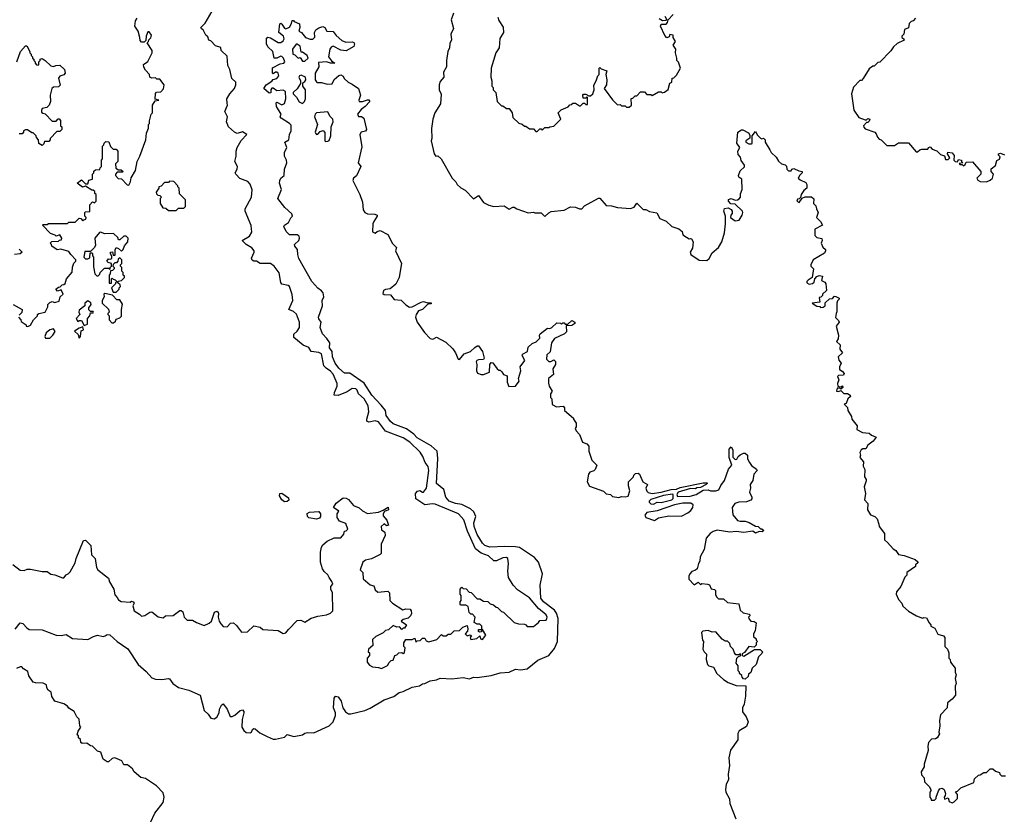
# Model space of a CAD drawing. Extents: x 2494106 to 2685573, y 758056 to 915185.
# Tile 387 of 507: x 2620470 to 2628185, y 859351 to 865575. Entities that reach past the tile are written whole.
import ezdxf

# ---------------------------------------------------------------- set-up
doc = ezdxf.new("R2010")
doc.units = 0

msp = doc.modelspace()

# ---------------------------------------------------------------- linework, layer by layer
at = {"layer": '0CON05XD'}
for points in [[(2622516.2, 863516.2), (2622503.2, 863593.2), (2622464.2, 863644.2), (2622435.7, 863665.7), (2622355, 863666.2), (2622325, 863682.5), (2622305, 863682.5), (2622290.7, 863690.7), (2622287, 863707), (2622306.4, 863753.6), (2622305.9, 863765.9), (2622289.1, 863789.1), (2622244.4, 863814.4), (2622212.5, 863845), (2622269.4, 863880.6), (2622288.4, 863911.6), (2622283.1, 863963.1), (2622237.8, 864075), (2622235.5, 864094.5), (2622285.4, 864185), (2622292.4, 864242.4), (2622275, 864287.5), (2622257.7, 864307.7), (2622195, 864331.2), (2622163.3, 864365), (2622157.5, 864375), (2622173.3, 864405), (2622176.2, 864425), (2622156.2, 864465), (2622166.7, 864505), (2622166.2, 864545), (2622173.8, 864575), (2622205, 864630), (2622250, 864675), (2622215, 864696), (2622175, 864683.8), (2622153.3, 864695), (2622106.4, 864736.4), (2622090, 864775), (2622097.5, 864815), (2622077.5, 864855), (2622097.5, 864905), (2622095, 864920), (2622092.5, 864955), (2622116.4, 864993.6), (2622152.5, 865035), (2622163.3, 865065), (2622162.5, 865085), (2622133.3, 865115), (2622116.7, 865185), (2622101.2, 865215), (2622095, 865290), (2622047.5, 865335), (2622045, 865357.5), (2622005, 865370), (2621968.8, 865408.8), (2621952.5, 865415), (2621945, 865440), (2621927.5, 865455), (2621907.5, 865495), (2621893.6, 865503.6), (2621890, 865515), (2621922.5, 865547.5), (2621977.9, 865642.1)], [(2623868, 865625), (2623850, 865575), (2623870, 865505), (2623848.3, 865461.7), (2623853, 865417), (2623840.7, 865389.3), (2623837.5, 865355), (2623823.6, 865326.4), (2623813.3, 865255), (2623813.3, 865205), (2623790, 865165), (2623792.5, 865125), (2623765, 865090), (2623757.5, 865065), (2623757.5, 865025), (2623773, 864993), (2623766.7, 864915), (2623722.5, 864845), (2623706.7, 864795), (2623697, 864723), (2623698.8, 864645), (2623694, 864625), (2623717.5, 864525), (2623730, 864505), (2623745, 864507.5), (2623772.5, 864485), (2623857.5, 864335), (2623887.5, 864305), (2623897.5, 864285), (2623927, 864257), (2623959.5, 864239.5), (2624025, 864172.5), (2624065, 864197.5), (2624105, 864142.5), (2624145, 864122.5), (2624185, 864112.5), (2624265, 864116.7), (2624305, 864090), (2624335, 864107.5), (2624345, 864107.5), (2624365, 864092.5), (2624455, 864063.3), (2624495, 864067.5), (2624505, 864062.5), (2624555, 864062.5), (2624585, 864032.5), (2624615, 864062.5), (2624635, 864072.5), (2624735, 864082.5), (2624785, 864110), (2624825, 864107.5), (2624855, 864092.5), (2624875, 864092.5), (2624895, 864117.5), (2625005, 864177.5), (2625015, 864177.5), (2625065, 864120), (2625106.4, 864116.4), (2625155, 864103.3), (2625255, 864097.5), (2625285, 864107.5), (2625305, 864137.5), (2625355, 864087.5), (2625375, 864087.5), (2625405, 864072.5), (2625463, 864063), (2625485, 864017.5), (2625535, 863997.5), (2625580, 863955), (2625635, 863937.5), (2625660, 863915), (2625665, 863890), (2625695, 863872.5), (2625715, 863857.5), (2625725, 863862.5), (2625735, 863857.5), (2625746.1, 863836.1), (2625741.2, 863785), (2625723.8, 863755), (2625727.5, 863735), (2625792.7, 863692.7), (2625855, 863688.8), (2625871.2, 863705), (2625895, 863750), (2625945, 863790), (2625971.2, 863835), (2625993.3, 863905), (2626000, 863975), (2626000, 864035), (2625987.5, 864075), (2625993.6, 864096.4), (2626021.7, 864101.7), (2626045, 864087.5), (2626052.5, 864075), (2626053, 864057), (2626042.5, 864045), (2626040, 864025), (2626075, 864000), (2626106.4, 864003.6), (2626130, 864045), (2626136.7, 864065), (2626132.5, 864075), (2626075, 864130), (2626043, 864133), (2626022.5, 864155), (2626023.8, 864166.2), (2626045, 864173.3), (2626075, 864162.5), (2626095, 864163.3), (2626107.7, 864172.3), (2626116.7, 864185), (2626118.3, 864211.7), (2626130, 864245), (2626127.5, 864325), (2626105, 864342.5), (2626101.2, 864355), (2626115, 864390), (2626148.3, 864421.7), (2626150, 864435), (2626123.3, 864473.3), (2626118.3, 864498.3), (2626098.3, 864518.3), (2626097.5, 864545), (2626112.5, 864575), (2626088.3, 864608.3), (2626097.5, 864695), (2626125, 864712.5), (2626135, 864712.5), (2626179.3, 864689.3), (2626191.7, 864671.7), (2626191.7, 864648.3), (2626160, 864625), (2626160, 864615), (2626183.6, 864603.6), (2626205, 864602.5), (2626210, 864605), (2626210, 864665), (2626235, 864700), (2626250.7, 864670.7), (2626275, 864647.5), (2626285, 864642.5), (2626297, 864647), (2626310, 864635), (2626310, 864615), (2626346.7, 864555), (2626357.5, 864535), (2626398.3, 864498.3), (2626415, 864467.5), (2626440, 864445), (2626467.5, 864437.5), (2626478.3, 864428.3), (2626480, 864405), (2626495, 864390), (2626515, 864390), (2626520, 864405), (2626535, 864410), (2626575, 864390), (2626600, 864385), (2626600, 864375), (2626581.7, 864358.3), (2626570, 864335), (2626585, 864320), (2626629.3, 864299.3), (2626637.5, 864285), (2626637.5, 864255), (2626613.3, 864236.7), (2626593, 864207), (2626588.3, 864181.7), (2626578.3, 864171.7), (2626565, 864170), (2626560, 864155), (2626577, 864143), (2626601.7, 864178.3), (2626625, 864187.5), (2626675, 864186.7), (2626691.7, 864171.7), (2626690, 864135), (2626708.3, 864118.3), (2626713, 864093), (2626727.5, 864065), (2626712.5, 864025), (2626745, 863993.3), (2626760, 863965), (2626700, 863935), (2626700, 863885), (2626715, 863870), (2626755, 863860), (2626757.5, 863845), (2626750, 863825), (2626763.9, 863793.9), (2626782.5, 863775), (2626783.3, 863765), (2626775, 863747.5), (2626687.5, 863695), (2626670, 863655), (2626670, 863645), (2626690, 863625), (2626680, 863555), (2626647.5, 863535), (2626637.5, 863525), (2626637.5, 863515), (2626655, 863503.3), (2626681.7, 863508.3), (2626695, 863520), (2626700, 863545), (2626717, 863563), (2626735, 863572.5), (2626760, 863565), (2626753, 863533), (2626779.3, 863519.3), (2626787, 863507), (2626792.5, 863455), (2626760, 863425), (2626760, 863415), (2626748.3, 863401.7), (2626735, 863400), (2626738.3, 863361.7), (2626680, 863355), (2626715, 863332.5), (2626738.3, 863328.3), (2626745, 863320), (2626765, 863322.5), (2626780, 863335), (2626781.7, 863358.3), (2626815, 863390), (2626837.5, 863392.5), (2626855, 863410), (2626865, 863407.5), (2626890, 863395), (2626890, 863385), (2626877.5, 863372.5), (2626872.5, 863355), (2626873, 863287), (2626866.7, 863273.3), (2626863, 863243), (2626885, 863220), (2626890, 863205), (2626867.5, 863175), (2626886.7, 863105), (2626882.5, 863075), (2626870, 863055), (2626898.8, 863028.8), (2626896.7, 862995), (2626917.5, 862965), (2626882.5, 862935), (2626888.3, 862908.3), (2626907.5, 862885), (2626893.6, 862856.4), (2626892.5, 862835), (2626915, 862822.5), (2626930, 862805), (2626925, 862790), (2626885, 862787.5), (2626878.3, 862781.7), (2626887.5, 862755), (2626877.5, 862725), (2626880, 862705), (2626905, 862700), (2626917, 862707), (2626920, 862695), (2626905, 862680), (2626895, 862690), (2626875, 862690), (2626870, 862665), (2626885, 862662.5), (2626905, 862670), (2626928.3, 862648.3), (2626955, 862647.5), (2626977.5, 862635), (2626980, 862625), (2626957.5, 862605), (2626945, 862570), (2626930, 862565), (2626957, 862537), (2626960, 862515), (2626987, 862467), (2626990, 862445), (2627032.5, 862395), (2627030, 862365), (2627073, 862343), (2627125, 862337.5), (2627145, 862320), (2627180, 862305), (2627157.5, 862275), (2627115, 862242.5), (2627100, 862215), (2627075, 862213.3), (2627063.3, 862205), (2627052.5, 862185), (2627057.5, 862165), (2627052.5, 862145), (2627081.7, 862111.7), (2627078.3, 862078.3), (2627093, 862053), (2627090, 861995), (2627102.5, 861975), (2627102.5, 861962.5), (2627086.7, 861915), (2627096.7, 861865), (2627090, 861815), (2627116.7, 861785), (2627113.3, 861735), (2627137, 861697), (2627170, 861685), (2627187.5, 861665), (2627202.5, 861625), (2627203.3, 861605), (2627245, 861550), (2627245, 861500), (2627269.3, 861479.3), (2627315, 861430), (2627335, 861417.5), (2627355, 861387.5), (2627399.3, 861379.3), (2627487, 861347), (2627508.3, 861328.3), (2627508.3, 861321.7), (2627490, 861305), (2627488.3, 861291.7), (2627420, 861245), (2627420, 861225), (2627405, 861210), (2627373.6, 861136.4), (2627340, 861095), (2627337.5, 861075), (2627356.7, 861035), (2627382.5, 861005), (2627390.7, 860980.7), (2627435, 860942.5), (2627496.4, 860906.4), (2627545, 860887.5), (2627555, 860892.5), (2627575, 860890), (2627595, 860850), (2627610, 860835), (2627610, 860825), (2627639.3, 860809.3), (2627663.6, 860763.6), (2627709.3, 860749.3), (2627717.5, 860735), (2627720, 860665), (2627740, 860645), (2627750, 860615), (2627750, 860575), (2627760, 860565), (2627763, 860543), (2627800, 860495), (2627800, 860465), (2627807.5, 860445), (2627800, 860415), (2627807.5, 860375), (2627800, 860355), (2627802.5, 860285), (2627775, 860252.5), (2627740, 860225), (2627737.5, 860185), (2627685, 860130), (2627676, 860085), (2627678.8, 860045), (2627672.5, 859995), (2627677, 859983), (2627659.3, 859950.7), (2627645, 859942.5), (2627615, 859940), (2627591.2, 859915), (2627586.2, 859885), (2627589.3, 859850.7), (2627557.5, 859745), (2627557, 859723), (2627533, 859683), (2627535, 859660), (2627557, 859637), (2627560, 859605), (2627595, 859570), (2627610, 859545), (2627610, 859535), (2627600, 859525), (2627600, 859485), (2627610, 859475), (2627611.7, 859461.7), (2627638.3, 859461.7), (2627650, 859475), (2627650, 859485)], [(2624217.5, 865595), (2624225, 865570), (2624257, 865517), (2624260, 865475), (2624233, 865427), (2624227.5, 865355), (2624200, 865315), (2624163.3, 865195), (2624162.5, 865125), (2624170, 865095), (2624170, 865055), (2624180, 865045), (2624180, 865025), (2624200, 865005), (2624210, 864935), (2624245, 864900), (2624255, 864900), (2624285, 864880), (2624305, 864880), (2624327.5, 864845), (2624335, 864810), (2624380, 864765), (2624407, 864757), (2624425, 864740), (2624435, 864740), (2624465, 864720), (2624495, 864720), (2624515, 864700), (2624525, 864700), (2624545, 864720), (2624555, 864720), (2624565, 864710), (2624585, 864730), (2624615, 864730), (2624623, 864737), (2624655, 864740), (2624710, 864795), (2624690, 864845), (2624711.7, 864868.3), (2624768.3, 864891.7), (2624781.7, 864908.3), (2624795, 864910), (2624805, 864920), (2624825, 864920), (2624855, 864900), (2624865, 864900), (2624885, 864920), (2624895, 864920), (2624905, 864910), (2624918.3, 864911.7), (2624920, 864965), (2624915, 864970), (2624905, 864960), (2624885, 864960), (2624882.5, 864985), (2624888.3, 864991.7), (2624905, 864992.5), (2624928.3, 864978.3), (2624941.7, 864978.3), (2624960, 864995), (2624970, 865025), (2624968.3, 865061.7), (2624987.5, 865095), (2625000, 865135), (2625010, 865145), (2625010, 865195), (2625015, 865200), (2625025, 865190), (2625070, 865175), (2625062.5, 865145), (2625071.2, 865105), (2625067.5, 865065), (2625050, 865035), (2625115, 864947.5), (2625155, 864907.5), (2625175, 864910), (2625185, 864900), (2625215, 864900), (2625225, 864890), (2625245, 864890), (2625262.5, 864905), (2625261.7, 864958.3), (2625275, 864960), (2625291.7, 864978.3), (2625305, 864980), (2625335, 865010), (2625365, 865010), (2625385, 864990), (2625415, 864990), (2625425, 864982.5), (2625475, 865010), (2625495, 865010), (2625505, 865002.5), (2625523, 865007), (2625550.7, 865029.3), (2625563, 865077), (2625580, 865085), (2625583, 865117), (2625595, 865120), (2625615, 865140), (2625647.5, 865195), (2625631.7, 865241.7), (2625620, 865255), (2625620, 865275), (2625607.5, 865315), (2625610, 865345), (2625590, 865375), (2625607.5, 865405), (2625590, 865435), (2625590, 865455), (2625565, 865460), (2625558.3, 865441.7), (2625541.7, 865431.7), (2625525, 865450), (2625490, 865525), (2625495, 865540), (2625535, 865540), (2625547, 865553), (2625550, 865575), (2625590, 865615)], [(2625523.9, 865603.9), (2625540, 865575), (2625531.7, 865568.3), (2625507, 865567), (2625480.7, 865580.7)], [(2620460, 863245), (2620480, 863225), (2620481.7, 863211.7), (2620520, 863185), (2620520, 863175), (2620535, 863172.5), (2620555, 863182.5), (2620577, 863223), (2620610, 863255), (2620610, 863265), (2620620, 863275), (2620670, 863285), (2620690, 863325), (2620690, 863345), (2620705, 863360), (2620725, 863367.5), (2620745, 863360), (2620778.3, 863371.7), (2620787.5, 863405), (2620810, 863425), (2620795, 863460), (2620765, 863450), (2620752.5, 863465), (2620775, 863480), (2620788.3, 863481.7), (2620801.7, 863498.3), (2620815, 863500), (2620825, 863510), (2620837.5, 863545), (2620881.7, 863598.3), (2620883, 863637), (2620893, 863667), (2620910, 863685), (2620910, 863695), (2620870, 863735), (2620855, 863760), (2620793, 863777), (2620763, 863773), (2620721.7, 863801.7), (2620720, 863815), (2620710, 863825), (2620721.7, 863838.3), (2620775, 863840), (2620781.7, 863848.3), (2620798.3, 863851.7), (2620800, 863865), (2620785, 863890), (2620755, 863880), (2620748.3, 863888.3), (2620711.7, 863901.7), (2620650, 863965), (2620655, 863970), (2620685, 863970), (2620695, 863980), (2620845, 863980), (2620855, 863990), (2620905, 863990), (2620935, 864020), (2620948.3, 864018.3), (2620965, 864000), (2620971.7, 864008.3), (2620988.3, 864011.7), (2620990, 864025), (2620980, 864035), (2620980, 864065), (2620985, 864070), (2621018.3, 864071.7), (2621020, 864125), (2621041.7, 864148.3), (2621055, 864140), (2621070, 864155), (2621070, 864205), (2621060, 864215), (2621058.3, 864228.3), (2621045, 864240), (2621035, 864240), (2620985, 864270), (2620963, 864263), (2620920, 864295), (2620955, 864320), (2620985, 864290), (2621005, 864290), (2621011.7, 864318.3), (2621040, 864325), (2621040, 864365), (2621050, 864375), (2621051.7, 864388.3), (2621065, 864400), (2621098.3, 864401.7), (2621100, 864415), (2621110, 864425), (2621110, 864475), (2621120, 864485), (2621120, 864585), (2621130, 864595), (2621131.7, 864608.3), (2621145, 864620), (2621168.3, 864618.3), (2621181.7, 864581.7), (2621201.7, 864561.7), (2621225, 864560), (2621240, 864545), (2621240, 864465), (2621220, 864445), (2621223, 864413), (2621245, 864400), (2621265, 864400), (2621280, 864385), (2621275, 864380), (2621235, 864380), (2621220, 864365), (2621220, 864355), (2621241.7, 864331.7), (2621268.3, 864328.3), (2621311.7, 864281.7), (2621325, 864280), (2621337.5, 864305), (2621343, 864337), (2621377, 864393), (2621390, 864465), (2621412.5, 864505), (2621457.5, 864635), (2621462.5, 864685), (2621480, 864725), (2621480, 864755), (2621487, 864763), (2621488.3, 864781.7), (2621500, 864835), (2621510, 864845), (2621510, 864905), (2621531.7, 864938.3), (2621560, 864945), (2621531.7, 864951.7), (2621533, 864997), (2621543, 865007), (2621575, 865010), (2621596.7, 865033.3), (2621602.5, 865065), (2621568.3, 865108.3), (2621545, 865110), (2621535, 865120), (2621505, 865117.5), (2621490, 865125), (2621487, 865147), (2621455, 865180), (2621443, 865203), (2621440, 865225), (2621473, 865247), (2621507.5, 865315), (2621507.5, 865335), (2621470, 865395), (2621480, 865405), (2621481.7, 865418.3), (2621497, 865433), (2621502.5, 865455), (2621485, 865480), (2621475, 865480), (2621460, 865445), (2621458.3, 865411.7), (2621445, 865400), (2621425, 865400), (2621413, 865413), (2621412.5, 865435), (2621397.5, 865485), (2621373.3, 865525), (2621377.5, 865565), (2621391.7, 865588.3)], [(2624055, 860424), (2624165, 860438), (2624235, 860460), (2624305, 860466), (2624355, 860488.8), (2624395, 860482), (2624445, 860490), (2624530.3, 860559.7), (2624615, 860595.6), (2624659.2, 860650.8), (2624682.9, 860705), (2624690.3, 860885), (2624676.9, 860926.9), (2624661.5, 860951.5), (2624572.9, 861015), (2624554.3, 861044.3), (2624548.5, 861145), (2624566.2, 861235), (2624535, 861326.7), (2624503, 861363), (2624385, 861440), (2624355, 861447.1), (2624272.2, 861447.8), (2624152.7, 861442.7), (2624115, 861456.4), (2624095, 861474.5), (2624055, 861542.2), (2624031.6, 861605), (2624028.2, 861635), (2624044.6, 861685), (2624029.6, 861719.6), (2624003.2, 861743.2), (2623935, 861777.9), (2623885, 861785.5), (2623835.8, 861805), (2623808, 861835), (2623793.3, 861895), (2623735, 861942.5), (2623747.4, 862137.4), (2623740.8, 862195), (2623695, 862236.2), (2623585, 862300), (2623557.9, 862327.9), (2623500.5, 862370.5), (2623395, 862410.8), (2623375, 862428.8), (2623342.5, 862475), (2623336.2, 862515), (2623302.5, 862555), (2623230, 862635), (2623169.4, 862729.4), (2623055.9, 862805.9), (2623015, 862806.7), (2622970, 862845), (2622942, 862885), (2622921.4, 862935), (2622918.8, 862975), (2622896.7, 863005), (2622898.8, 863045), (2622877.8, 863077.8), (2622842, 863115), (2622823.3, 863165), (2622832.5, 863205), (2622813.3, 863233.3), (2622812.5, 863245), (2622843.3, 863335), (2622841.2, 863375), (2622853.8, 863405), (2622848, 863435), (2622835, 863451.2), (2622805, 863471.2), (2622758.1, 863525), (2622657.8, 863705), (2622648.9, 863735), (2622647.5, 863775), (2622625, 863802.5), (2622622.5, 863815), (2622656.7, 863845), (2622663.3, 863865), (2622660.7, 863880.7), (2622645, 863890), (2622585, 863890), (2622556.7, 863915), (2622540, 863955), (2622543.6, 863966.4), (2622575, 863987.5), (2622595, 864022.5), (2622606.7, 864035), (2622601.2, 864055), (2622547.5, 864105), (2622492.5, 864175), (2622521.2, 864245), (2622506.2, 864295), (2622508.8, 864315), (2622516.7, 864335), (2622541.2, 864355), (2622546, 864405), (2622563.3, 864455), (2622560, 864475), (2622543.8, 864505), (2622546, 864535), (2622562, 864575), (2622546.7, 864615), (2622578.8, 864635), (2622583.3, 864675), (2622596.7, 864705), (2622598, 864748), (2622585, 864763.3), (2622517.5, 864805), (2622510, 864815), (2622517.5, 864835), (2622481.2, 864895), (2622480, 864925), (2622485, 864930), (2622525, 864908.8), (2622545, 864917.5), (2622554, 864955), (2622551.7, 865011.7), (2622535, 865022.5), (2622485, 865018.8), (2622455, 865037.5), (2622445, 865037.5), (2622437.5, 865025), (2622437.5, 865002.5), (2622425, 865000), (2622382.5, 865035), (2622400, 865065), (2622445, 865092.5), (2622455, 865107.5), (2622485.8, 865114.2), (2622501.2, 865135), (2622496.1, 865156.1), (2622485, 865163.3), (2622475, 865163.3), (2622455, 865150), (2622450, 865155), (2622450.7, 865199.3), (2622510.5, 865229.5), (2622540, 865235), (2622547.5, 865245), (2622537.5, 865275), (2622525, 865287.5), (2622515, 865290), (2622485, 865273.3), (2622463.9, 865273.9), (2622453.3, 865325), (2622415, 865363.3), (2622403.8, 865385), (2622405, 865430), (2622415, 865437.5), (2622435, 865432.5), (2622495, 865397.5), (2622515, 865397.5), (2622535, 865410), (2622542.5, 865425), (2622537.5, 865445), (2622501.2, 865475), (2622507.5, 865542.5), (2622515, 865547.5), (2622525, 865540), (2622545, 865507.5), (2622555, 865502.5), (2622583.9, 865516.1), (2622600, 865545), (2622605, 865570), (2622615, 865570), (2622620, 865560), (2622662.5, 865542.5), (2622666.2, 865515), (2622657.5, 865485), (2622677.5, 865475), (2622710, 865435), (2622745, 865423.3), (2622767, 865423), (2622781.7, 865438.3), (2622780, 865475), (2622790, 865495), (2622815, 865512.5), (2622845, 865522.5), (2622860, 865515), (2622876.4, 865486.4), (2622925, 865483.3), (2622950.5, 865450.5), (2622995, 865411.2), (2623025, 865400), (2623075, 865402.5), (2623087.5, 865397.5), (2623092.5, 865385), (2623087.5, 865365), (2623029.3, 865330.7), (2622985, 865336.2), (2622925, 865367.5), (2622910, 865360), (2622900, 865345), (2622890, 865285), (2622913.8, 865253.8), (2622940, 865235), (2622905, 865233.8), (2622875, 865246.2), (2622810, 865240), (2622813.8, 865205), (2622784, 865155), (2622786.2, 865105), (2622795, 865087.5), (2622803.6, 865083.6), (2622835, 865083.8), (2622879.5, 865069.5), (2622917.3, 865072.7), (2622935, 865106.7), (2622971.2, 865138.8), (2622985, 865143.8), (2623003.9, 865133.9), (2623013.3, 865115), (2623042.5, 865085), (2623075, 865068.8), (2623125.9, 865035.9), (2623140, 864985), (2623127.5, 864945), (2623130, 864935), (2623156.1, 864933.9), (2623195, 864947.5), (2623206.1, 864946.1), (2623212.5, 864935), (2623175.9, 864894.1), (2623145, 864872.5), (2623117.5, 864835), (2623125, 864817.5), (2623147, 864817), (2623167.5, 864805), (2623186.7, 864715), (2623178.3, 864701.7), (2623145, 864693.3), (2623134.3, 864675.7), (2623149.7, 864580.3), (2623122, 864455), (2623142.5, 864425), (2623107.7, 864352.3), (2623086.7, 864335), (2623080, 864315), (2623135.8, 864205), (2623156.2, 864145), (2623162, 864085), (2623173.3, 864065), (2623195, 864053.8), (2623253, 864053), (2623270, 864045), (2623270, 864035), (2623244.3, 863995.7), (2623238, 863975), (2623233.9, 863913.9), (2623255, 863902.5), (2623270, 863915), (2623295, 863923.3), (2623353.3, 863893.3), (2623391.2, 863821.2), (2623421.7, 863791.7), (2623413.3, 863765), (2623460.8, 863665), (2623455, 863620), (2623443.2, 863556.8), (2623416.1, 863503.9), (2623373.6, 863466.4), (2623335, 863462.5), (2623320, 863455), (2623315, 863430), (2623325, 863422.5), (2623375, 863420), (2623403, 863383), (2623458.3, 863378.3), (2623495, 863342), (2623525, 863324), (2623545, 863326.2), (2623616.1, 863363.9), (2623635, 863368), (2623667, 863357), (2623695, 863356.7), (2623695, 863350), (2623675, 863350), (2623665, 863343.3), (2623625.7, 863304.3), (2623595, 863293.8), (2623575.6, 863265), (2623572.2, 863245), (2623584.4, 863205), (2623641.2, 863125), (2623685, 863078.8), (2623706.4, 863073.6), (2623735, 863087.5), (2623808.3, 863048.3), (2623865, 862997.5), (2623885.9, 862965.9), (2623905, 862917.5), (2623915, 862912.5), (2623951.7, 862958.3), (2624002.5, 862975), (2624035, 863006.7), (2624055, 863020), (2624065, 863020), (2624096.7, 862975), (2624110, 862925), (2624105, 862912.5), (2624065, 862910), (2624052.5, 862905), (2624047.5, 862895), (2624052.5, 862875), (2624050, 862825), (2624057, 862807), (2624085, 862796.7), (2624103, 862797), (2624150, 862815), (2624152.5, 862875), (2624165, 862890), (2624176.7, 862886.7), (2624211.7, 862841.7), (2624225, 862830), (2624235, 862830), (2624246.7, 862816.7), (2624260, 862795), (2624290, 862785), (2624290, 862735), (2624301.7, 862701.7), (2624356.1, 862703.9), (2624382.5, 862745), (2624377.5, 862765), (2624397.5, 862825), (2624392.5, 862855), (2624426.7, 862905), (2624406.7, 862945), (2624410, 862955), (2624450, 862975), (2624455, 863010), (2624485, 863040), (2624517, 863053), (2624545, 863080), (2624542.5, 863105), (2624547.5, 863115), (2624605, 863160), (2624625, 863157.5), (2624640, 863165), (2624678.3, 863201.7), (2624707, 863197), (2624715, 863190), (2624725, 863200), (2624735, 863200), (2624745, 863190), (2624765, 863190), (2624795, 863220), (2624820, 863205), (2624820, 863195), (2624795, 863180), (2624751.7, 863178.3), (2624755, 863130), (2624740, 863115), (2624661.2, 863078.8), (2624638, 863045), (2624626, 862974), (2624600.5, 862949.5), (2624596.7, 862915), (2624615, 862897.5), (2624631.7, 862898.3), (2624655, 862910), (2624667, 862897), (2624667.5, 862875), (2624648.3, 862841.7), (2624652.5, 862795), (2624612.5, 862765), (2624613, 862727), (2624617.5, 862705), (2624642.5, 862665), (2624630, 862645), (2624630, 862615), (2624640, 862605), (2624641.7, 862561.7), (2624675, 862542.5), (2624728.3, 862548.3), (2624740, 862535), (2624740, 862515), (2624810, 862455), (2624810, 862445), (2624830, 862415), (2624830, 862385), (2624823, 862373), (2624830, 862355), (2624857, 862327), (2624880, 862265), (2624915, 862252.5), (2624930, 862235), (2624930, 862195), (2624953.3, 862125), (2624992.5, 862085), (2624978.3, 862051.7), (2624967.7, 862042.3), (2624937.7, 862032.3), (2624926.2, 862015), (2624916.7, 861955), (2624935, 861922.5), (2625043.6, 861883.6), (2625065, 861862.5), (2625100, 861855), (2625115, 861840), (2625165, 861832.5), (2625185, 861840), (2625215, 861836.7), (2625237.5, 861842.5), (2625250, 861885), (2625240, 861925), (2625240, 861955), (2625280, 861995), (2625281.7, 862008.3), (2625295, 862020), (2625315, 862022.5), (2625327.5, 862015), (2625351.2, 861955), (2625390, 861935), (2625376.2, 861905), (2625382.7, 861882.7), (2625393.2, 861873.2), (2625425, 861864.2), (2625495.8, 861874.2), (2625575, 861895.6), (2625615, 861898.8), (2625645, 861910), (2625825, 861948), (2625855, 861947.5), (2625860, 861945), (2625850, 861935), (2625805, 861910), (2625775, 861907.5), (2625765, 861900), (2625725, 861902.5), (2625630, 861875), (2625620, 861855), (2625625, 861840), (2625723.6, 861843.6), (2625770, 861855), (2625825, 861890), (2625865, 861892.5), (2625883.9, 861883.9), (2625925, 861883.8), (2625947.7, 861892.3), (2625963.9, 861926.1), (2625993.6, 861966.4), (2626022.5, 862055), (2626050, 862085), (2626030, 862145)], [(2627488.3, 865588.3), (2627470, 865565), (2627455, 865560), (2627440, 865545), (2627435, 865512.5), (2627402.5, 865497.5), (2627397.4, 865462.6), (2627382.5, 865445), (2627382.5, 865435), (2627397.5, 865425), (2627400, 865415), (2627345, 865387.5), (2627317, 865363)], [(2620446.7, 865245), (2620477.5, 865325), (2620515, 865370), (2620525, 865370), (2620550, 865325), (2620550, 865315), (2620560, 865305), (2620560, 865295), (2620570, 865285), (2620570, 865275), (2620580, 865265), (2620580, 865255), (2620590, 865245), (2620590, 865235), (2620601.7, 865221.7), (2620615, 865220), (2620620, 865225), (2620620, 865245), (2620630, 865255), (2620630, 865265), (2620645, 865270), (2620670, 865255), (2620715, 865212.5), (2620735, 865207.5), (2620753, 865217), (2620785, 865220), (2620820, 865185), (2620827.5, 865155), (2620816.1, 865143.9), (2620785, 865132.5), (2620773, 865117), (2620787, 865063), (2620775, 865050), (2620735, 865047.5), (2620722.5, 865035), (2620710, 864985), (2620712.5, 864935), (2620700, 864905), (2620681.7, 864888.3), (2620645, 864880), (2620640, 864865), (2620641.7, 864851.7), (2620651.7, 864841.7), (2620668.3, 864838.3), (2620725, 864780), (2620755, 864780), (2620771.7, 864798.3), (2620778.3, 864798.3), (2620790, 864785), (2620790, 864745), (2620800, 864735), (2620800, 864715), (2620785, 864700), (2620761.7, 864698.3), (2620710, 864645), (2620710, 864635), (2620698.3, 864621.7), (2620665, 864620), (2620658.3, 864601.7), (2620645, 864590), (2620620, 864605), (2620617.5, 864635), (2620601.7, 864651.7), (2620600, 864665), (2620575, 864690), (2620565, 864690), (2620531.7, 864711.7), (2620515, 864712.5), (2620500, 864705), (2620500, 864695), (2620488.3, 864681.7), (2620465, 864680)], [(2622705, 865250), (2622730, 865275), (2622722.5, 865295), (2622685, 865320), (2622675, 865320), (2622667, 865367), (2622645, 865382.5), (2622635, 865382.5), (2622607.5, 865345), (2622610, 865305), (2622625, 865300), (2622653, 865273), (2622668.3, 865278.3), (2622685, 865250), (2622705, 865250)], [(2627317, 865363), (2627295, 865330), (2627208.3, 865241.7), (2627195, 865240), (2627165, 865210), (2627155, 865210), (2627125, 865190), (2627080, 865115), (2627065, 865100), (2627051.7, 865098.3), (2627003, 865047), (2626987.5, 864995), (2627006.4, 864866.4), (2627045, 864810), (2627095, 864790), (2627105, 864790), (2627115, 864800), (2627130, 864795), (2627125, 864780), (2627115, 864770), (2627105, 864770), (2627082.5, 864745), (2627083.3, 864733.3), (2627095, 864720), (2627170, 864695), (2627181.7, 864681.7), (2627190, 864655), (2627205, 864640), (2627220, 864635), (2627265, 864590), (2627325, 864590), (2627355, 864610), (2627435, 864610), (2627495, 864540), (2627505, 864540), (2627523, 864557), (2627538.3, 864561.7), (2627585, 864560), (2627590, 864575), (2627605, 864580), (2627620, 864560), (2627655, 864547.5), (2627685, 864520), (2627715, 864510), (2627725, 864480), (2627745, 864480), (2627757, 864493), (2627740, 864525), (2627741.7, 864538.3), (2627775, 864532.5), (2627791.7, 864511.7), (2627790, 864475), (2627800, 864465), (2627818.3, 864461.7), (2627825, 864480), (2627850, 864475), (2627850, 864465), (2627860, 864455), (2627831.7, 864448.3), (2627835, 864440), (2627855, 864440), (2627865, 864430), (2627878.3, 864441.7), (2627885, 864460), (2627935, 864462.5), (2628000, 864385), (2628000, 864365), (2627970, 864335), (2627977, 864317), (2627995, 864308.8), (2628045, 864306), (2628075, 864317.5), (2628091.2, 864335), (2628100, 864365), (2628082.5, 864385), (2628083, 864407), (2628117, 864433), (2628127, 864473), (2628148.3, 864481.7), (2628151.7, 864501.7), (2628140, 864515), (2628140, 864525), (2628155, 864530), (2628186.4, 864516.4)], [(2622685, 864917.5), (2622702.5, 864935), (2622710, 864955), (2622710, 865025), (2622687.5, 865055), (2622688.3, 865081.7), (2622705, 865090), (2622712.5, 865105), (2622710, 865125), (2622675, 865140), (2622663.6, 865136.4), (2622657.5, 865125), (2622670, 865095), (2622670, 865075), (2622645, 865032.5), (2622612.5, 865005), (2622612.5, 864995), (2622639.3, 864969.3), (2622660.7, 864930.7), (2622685, 864917.5)], [(2622865, 864620), (2622885, 864622.5), (2622895, 864630), (2622908, 864665), (2622910, 864735), (2622926.2, 864775), (2622923.3, 864795), (2622899.5, 864819.5), (2622885, 864852.5), (2622795, 864845.8), (2622784.4, 864835.6), (2622779.2, 864815), (2622803.8, 864755), (2622786.2, 864695), (2622788.8, 864685), (2622795, 864676.7), (2622805, 864677.5), (2622825, 864700), (2622847, 864707), (2622861.7, 864691.7), (2622860, 864625), (2622865, 864620)], [(2621695, 864080), (2621715, 864100), (2621755, 864100), (2621768.3, 864111.7), (2621770, 864165), (2621721.7, 864211.7), (2621720, 864255), (2621710, 864265), (2621710, 864275), (2621678.3, 864308.3), (2621645, 864310), (2621635, 864300), (2621605, 864300), (2621578.3, 864271.7), (2621560, 864265), (2621560, 864255), (2621540, 864225), (2621541.7, 864211.7), (2621551.7, 864201.7), (2621568.3, 864198.3), (2621580, 864185), (2621570, 864175), (2621570, 864135), (2621591.7, 864101.7), (2621615, 864100), (2621635, 864080), (2621695, 864080)], [(2621085, 863570), (2621098.3, 863581.7), (2621100, 863595), (2621135, 863630), (2621165, 863630), (2621178.3, 863621.7), (2621180, 863635), (2621190, 863645), (2621190, 863665), (2621163, 863673), (2621152.5, 863685), (2621165, 863702.5), (2621185, 863700), (2621191.7, 863708.3), (2621191.7, 863721.7), (2621180.7, 863740.7), (2621182.5, 863755), (2621197, 863757), (2621201.7, 863731.7), (2621218.3, 863731.7), (2621217, 863773), (2621225, 863790), (2621245, 863782.5), (2621268.3, 863761.7), (2621280, 863775), (2621290, 863805), (2621317.5, 863835), (2621320, 863865), (2621305, 863880), (2621285, 863880), (2621255, 863850), (2621245, 863850), (2621238.3, 863868.3), (2621205, 863900), (2621135, 863898.8), (2621105, 863911.2), (2621095, 863908.8), (2621057.5, 863865), (2621063, 863807), (2621053, 863787), (2621025, 863760), (2620981.7, 863758.3), (2620972.5, 863715), (2620985, 863702.5), (2621005, 863702.5), (2621019.3, 863710.7), (2621021.7, 863748.3), (2621035, 863750), (2621040, 863745), (2621040, 863725), (2621047.5, 863715), (2621048.3, 863638.3), (2621060, 863585), (2621075, 863570), (2621085, 863570)], [(2620467, 863777), (2620490, 863755), (2620475, 863742.5), (2620430, 863735)], [(2621225, 863440), (2621250, 863465), (2621250, 863475), (2621260, 863485), (2621258.3, 863498.3), (2621240, 863515), (2621241.7, 863528.3), (2621268.3, 863531.7), (2621290, 863555), (2621290, 863565), (2621280, 863575), (2621280, 863595), (2621270, 863605), (2621270, 863635), (2621260, 863645), (2621260, 863655), (2621270, 863665), (2621270, 863695), (2621255, 863710), (2621241.7, 863698.3), (2621240, 863685), (2621228.3, 863671.7), (2621215, 863670), (2621201.7, 863658.3), (2621200, 863645), (2621210, 863635), (2621210, 863625), (2621198.3, 863611.7), (2621181.7, 863608.3), (2621180, 863585), (2621170, 863575), (2621171.7, 863511.7), (2621188.3, 863511.7), (2621190, 863545), (2621195, 863550), (2621201.7, 863541.7), (2621218.3, 863538.3), (2621230, 863525), (2621220, 863515), (2621220, 863505), (2621190, 863475), (2621201.7, 863441.7), (2621225, 863440)], [(2620415, 861306.7), (2620473.9, 861263.9), (2620505, 861260), (2620528.3, 861271.7), (2620555, 861272.5), (2620645, 861252.5), (2620685, 861252.5), (2620715, 861232.5), (2620745, 861227.5), (2620805, 861202.5), (2620815, 861202.5), (2620833.6, 861226.4), (2620850, 861235), (2620865, 861250), (2620905, 861320), (2620913.3, 861355), (2620970, 861495), (2620985, 861497.5), (2621027, 861457), (2621032.5, 861385), (2621062.5, 861355), (2621072.5, 861285), (2621082.5, 861265), (2621165, 861200), (2621173.3, 861173.3), (2621207.5, 861115), (2621215, 861070), (2621235, 861050), (2621245, 861030), (2621265, 861017.5), (2621335, 861012.5), (2621345, 861020), (2621360, 861015), (2621367.5, 861005), (2621357.5, 860985), (2621366.4, 860946.4), (2621409.3, 860919.3), (2621425, 860902.5), (2621450.7, 860909.3), (2621490, 860935), (2621505, 860936.7), (2621555, 860897.5), (2621595, 860890), (2621613.6, 860906.4), (2621671.7, 860908.3), (2621725, 860947.5), (2621735, 860947.5), (2621747, 860937), (2621760, 860895), (2621783, 860873), (2621825, 860872.5), (2621855, 860853.3), (2621915, 860830), (2621955, 860847.5), (2621972.5, 860865), (2621997.5, 860935), (2622015, 860942.5), (2622025.8, 860935.8), (2622028.8, 860925), (2622026.2, 860895), (2622034.2, 860864.2), (2622045, 860842.5), (2622065, 860822.5), (2622095, 860820), (2622121.7, 860848.3), (2622145, 860850), (2622169.3, 860829.3), (2622208.3, 860778.3), (2622255, 860780), (2622305, 860827.5), (2622355, 860817.5), (2622375, 860800), (2622495, 860790), (2622535, 860767.5), (2622556.4, 860773.6), (2622575, 860800), (2622645, 860870), (2622671.7, 860871.7), (2622705, 860857.5), (2622755, 860887.5), (2622807, 860903), (2622875, 860913.3), (2622905, 860926.7), (2622923.9, 860946.1), (2622920, 861085), (2622906.7, 861115), (2622907.5, 861135), (2622922.5, 861155), (2622916.7, 861175), (2622893.8, 861205), (2622885, 861227.5), (2622855, 861253.3), (2622842.5, 861275), (2622827, 861327), (2622826.2, 861405), (2622834, 861445), (2622845, 861463.3), (2622879.3, 861490.7), (2622935, 861516.7), (2622985, 861517.5), (2623010, 861545), (2623015, 861570), (2623028.3, 861571.7), (2623040, 861585), (2623025, 861630), (2622976.4, 861646.4), (2622957.5, 861675), (2622957.5, 861705), (2622970, 861725), (2622930, 861755), (2622950.7, 861789.3), (2623005, 861830), (2623027, 861827), (2623046.4, 861816.4), (2623085, 861770), (2623130.7, 861750.7), (2623155, 861727.5), (2623195, 861707.5), (2623281.7, 861718.3), (2623317.5, 861732.5), (2623358.3, 861758.3), (2623360, 861735), (2623327.5, 861722.5), (2623317.5, 861705), (2623318.3, 861688.3), (2623347.5, 861655), (2623360, 861615), (2623345, 861610), (2623325, 861627.5), (2623303.3, 861605), (2623305, 861580), (2623331.7, 861561.7), (2623332.5, 861535), (2623303, 861467), (2623302.5, 861425), (2623302.5, 861395), (2623295, 861387.5), (2623226.4, 861353.6), (2623178.3, 861341.7), (2623157.5, 861325), (2623137.5, 861265), (2623157.5, 861245), (2623160, 861195), (2623215, 861147.5), (2623245, 861140), (2623255, 861110), (2623275, 861092.5), (2623355, 861100), (2623367.5, 861085), (2623370, 861025), (2623390, 861005), (2623473, 860953), (2623495, 860960), (2623528.3, 860958.3), (2623537.5, 860945), (2623540, 860925), (2623532.5, 860905), (2623513, 860887), (2623475, 860877.5), (2623460, 860865), (2623500, 860835), (2623485, 860810), (2623475, 860810), (2623465, 860800), (2623445, 860820), (2623425, 860817.5), (2623395, 860830), (2623360, 860795), (2623335, 860790), (2623317, 860773), (2623260, 860745), (2623235, 860720), (2623237, 860673), (2623202.5, 860645), (2623200, 860625), (2623210, 860615), (2623210, 860595), (2623192.5, 860575), (2623193.6, 860543.6), (2623210.7, 860520.7), (2623235, 860507.5), (2623281.7, 860501.7), (2623305, 860492.5), (2623353, 860517), (2623365, 860540), (2623380, 860555), (2623395, 860560), (2623410, 860595), (2623425, 860600), (2623440, 860615), (2623465, 860620), (2623475, 860610), (2623485, 860620), (2623490, 860655), (2623480, 860665), (2623480, 860695), (2623495, 860720), (2623545, 860720), (2623565, 860730), (2623575, 860700), (2623585, 860710), (2623608.3, 860711.7), (2623625, 860730), (2623645, 860730), (2623655, 860710), (2623675, 860702.5), (2623738.3, 860721.7), (2623775, 860760), (2623788.3, 860748.3), (2623811.7, 860748.3), (2623828.3, 860761.7), (2623847, 860763), (2623875, 860787.5), (2623915, 860790), (2623943, 860817), (2623975, 860830), (2623982.5, 860805), (2623980, 860785), (2623960, 860765), (2623975, 860750), (2623998.3, 860758.3), (2624010, 860745), (2624000, 860735), (2624005, 860720), (2624051.7, 860728.3), (2624075, 860750), (2624080, 860725), (2624095, 860720), (2624122.5, 860755), (2624095, 860800), (2624090, 860800), (2624088.3, 860781.7), (2624075, 860777.5), (2624063.9, 860783.9), (2624065, 860800), (2624090, 860800), (2624090, 860825), (2624075, 860840), (2624055, 860840), (2624030, 860855), (2624037.5, 860895), (2624018.3, 860918.3), (2624005, 860920), (2623991.7, 860931.7), (2623985, 860980), (2623965, 860990), (2623925, 860990), (2623920, 860995), (2623920, 861015), (2623930, 861025), (2623930, 861065), (2623920, 861075), (2623920, 861115), (2623935, 861130), (2623945, 861120), (2623968.3, 861118.3), (2623991.7, 861091.7), (2624008.3, 861088.3), (2624055, 861040), (2624075, 861040), (2624105, 861020), (2624137, 861017), (2624155, 861000), (2624181.7, 860991.7), (2624203, 860973), (2624215, 860970), (2624245, 860940), (2624260, 860935), (2624345, 860852.5), (2624377, 860843), (2624425, 860840), (2624436.2, 860836.2), (2624445, 860823.3), (2624495, 860823.3), (2624535, 860852.5), (2624545, 860870), (2624595, 860873.3), (2624601.2, 860885), (2624603.8, 860895), (2624593.8, 860915), (2624534.3, 860964.3), (2624465, 861045.8), (2624370.6, 861110.6), (2624336, 861146), (2624301.2, 861205), (2624293.8, 861255), (2624300.8, 861315), (2624295, 861356.2), (2624285, 861362), (2624255, 861360.5), (2624205, 861336), (2624186.1, 861336.1), (2624143.3, 861375), (2624085.8, 861395.8), (2624041.9, 861431.9), (2623979.6, 861569.6), (2623948.9, 861658.9), (2623908, 861705), (2623725, 861781.4), (2623705, 861784.2), (2623645, 861776.2), (2623575, 861822.5), (2623572.5, 861865), (2623587, 861883), (2623605, 861886.7), (2623625, 861873.3), (2623635, 861873.8), (2623658.6, 861905), (2623674.6, 862045), (2623671.5, 862075), (2623646.6, 862106.6), (2623628.9, 862155), (2623609, 862189), (2623526.5, 862265), (2623475, 862300.4), (2623335, 862351.8), (2623282, 862425), (2623255, 862432.2), (2623205, 862422), (2623191.2, 862431.2), (2623189.2, 862445), (2623206.3, 862503.7), (2623200.6, 862550.6), (2623168.1, 862605), (2623123.5, 862643.5), (2623114.3, 862674.3), (2623105, 862684), (2623075, 862685.7), (2623035, 862659.4), (2622965, 862631.1), (2622935, 862633.8), (2622935.7, 862655), (2622958.5, 862705), (2622957.3, 862725), (2622925, 862797.8), (2622905, 862822.5), (2622870.8, 862845), (2622853.1, 862865), (2622835, 862958), (2622815, 862969.4), (2622752.5, 862975), (2622735, 863006.7), (2622690, 863025), (2622617.5, 863085), (2622617.5, 863112.5), (2622645, 863136.2), (2622662.5, 863165), (2622661.4, 863205), (2622637.9, 863267.9), (2622615, 863290), (2622577.5, 863305), (2622610, 863375), (2622603.8, 863423.8), (2622583.3, 863485), (2622573.9, 863493.9), (2622524.1, 863504.1), (2622516.2, 863516.2)], [(2620975, 863180), (2621000, 863190), (2621000, 863235), (2621020, 863255), (2621025, 863280), (2621045, 863280), (2621047.5, 863285), (2621045, 863290), (2621025, 863290), (2621013, 863303), (2621013, 863317), (2621030, 863345), (2621026.4, 863356.4), (2621005, 863372.5), (2620980, 863355), (2620980, 863335), (2620935, 863300), (2620932.5, 863285), (2620940, 863265), (2620912.5, 863235), (2620925, 863210), (2620935, 863220), (2620955, 863220), (2620975, 863180)], [(2621205, 863200), (2621220, 863215), (2621225, 863230), (2621255, 863240), (2621267, 863253), (2621267.5, 863305), (2621276.4, 863346.4), (2621255, 863380), (2621231.7, 863381.7), (2621198.3, 863418.3), (2621138.3, 863431.7), (2621130, 863425), (2621132.5, 863405), (2621117.5, 863375), (2621117.5, 863355), (2621167, 863307), (2621170, 863285), (2621160, 863275), (2621160, 863265), (2621170, 863255), (2621170, 863225), (2621191.7, 863201.7), (2621205, 863200)], [(2620420, 863345), (2620490, 863305), (2620487, 863283), (2620465, 863260)], [(2620705, 863080), (2620730, 863105), (2620747, 863133), (2620735, 863152.5), (2620705, 863146.7), (2620676.4, 863123.6), (2620667.5, 863095), (2620671.7, 863081.7), (2620705, 863080)], [(2620935, 863080), (2620946.4, 863093.6), (2620951.7, 863138.3), (2620970, 863145), (2620965, 863170), (2620935, 863160), (2620900, 863135), (2620928.3, 863108.3), (2620935, 863080)], [(2626030, 862145), (2626028.3, 862211.7), (2626045, 862230), (2626056.7, 862205), (2626058, 862148), (2626075, 862130), (2626088.3, 862131.7), (2626100, 862155), (2626115, 862166.7), (2626140, 862180), (2626155, 862178.8), (2626172.5, 862165), (2626172.5, 862135), (2626187, 862107), (2626203.6, 862083.6), (2626242.5, 862055), (2626247.5, 862045), (2626222.5, 862015), (2626213.3, 861965), (2626193.3, 861935), (2626196.2, 861905), (2626187.5, 861875), (2626207.5, 861835), (2626207, 861823), (2626198.3, 861811.7), (2626165, 861798.8), (2626104.1, 861795.9), (2626073.3, 861785), (2626051.2, 861755), (2626058.3, 861698.3), (2626093.9, 861653.9), (2626115, 861646.7), (2626155, 861646.7), (2626185, 861636.7), (2626235, 861607.5), (2626255, 861606.7), (2626275, 861587.5), (2626285, 861587.5), (2626300, 861575), (2626286.4, 861563.6), (2626265, 861567.5), (2626235, 861553.8), (2626215, 861570), (2626145, 861558.8), (2626085, 861566.2), (2626035, 861561.2), (2625936.1, 861576.1), (2625904.1, 861565.9), (2625880.5, 861549.5), (2625850, 861515), (2625832.5, 861425), (2625803, 861367), (2625800, 861335), (2625787.5, 861315), (2625777.5, 861275), (2625765, 861263.3), (2625737.5, 861252.5), (2625720, 861235), (2625712.5, 861217.5), (2625713, 861193), (2625755, 861150), (2625785, 861170), (2625805, 861152.5), (2625815, 861160), (2625860, 861155), (2625875, 861150), (2625887.5, 861117.5), (2625915, 861112.5), (2625922.5, 861105), (2625923, 861073), (2625930, 861055), (2625945, 861040), (2625985, 861040), (2626015, 861010), (2626105, 861000), (2626115, 860950), (2626138.3, 860928.3), (2626188.3, 860918.3), (2626190, 860905), (2626180, 860895), (2626185, 860880), (2626200, 860865), (2626225, 860862.5), (2626241.7, 860851.7), (2626231.7, 860788.3), (2626220, 860765), (2626220, 860745), (2626240, 860725), (2626240, 860715), (2626250, 860705), (2626240, 860695), (2626240, 860675), (2626225, 860660), (2626183.9, 860666.1), (2626150, 860620), (2626131.7, 860608.3), (2626130, 860595), (2626145, 860590), (2626228.3, 860641.7), (2626271.7, 860641.7), (2626290, 860625), (2626285, 860610), (2626260, 860585), (2626240, 860525), (2626210, 860495), (2626198.3, 860461.7), (2626181.7, 860448.3), (2626178.3, 860431.7), (2626155, 860410), (2626141.7, 860411.7), (2626130, 860425), (2626128.3, 860438.3), (2626110, 860455), (2626110, 860465), (2626100, 860475), (2626100, 860515), (2626082.5, 860535), (2626090, 860575), (2626101.7, 860588.3), (2626120, 860595), (2626118.3, 860608.3), (2626105, 860600), (2626081.7, 860601.7), (2626070, 860615), (2626060, 860645), (2626040, 860665), (2626035, 860690), (2626017, 860707), (2625998.3, 860708.3), (2625973.6, 860723.6), (2625925, 860780), (2625895, 860777.5), (2625865, 860790), (2625823, 860787), (2625812.5, 860775), (2625820, 860715), (2625827.5, 860705), (2625823.6, 860643.6), (2625832.5, 860625), (2625852.5, 860605), (2625847.5, 860565), (2625860, 860525), (2625870, 860515), (2625906.7, 860505), (2625933.6, 860453.6), (2625985, 860407.5), (2626020, 860385), (2626085, 860360), (2626158.3, 860358.3), (2626157, 860277), (2626146.4, 860213.6), (2626133.3, 860185), (2626132.5, 860155), (2626162.5, 860115), (2626177.5, 860075), (2626165, 860040), (2626107.5, 860005), (2626097.5, 859985), (2626097.5, 859935), (2626038.8, 859855), (2626026.2, 859795), (2626032, 859735), (2626020, 859665), (2626023.8, 859625), (2626006.2, 859585), (2626000, 859545), (2626003.3, 859525), (2626031.7, 859471.7), (2626033.8, 859435), (2626080, 859315)], [(2622545, 861800), (2622525, 861813.3), (2622506.2, 861845), (2622507.5, 861865), (2622525, 861865.8), (2622575, 861830), (2622578.8, 861811.2), (2622565, 861802.5), (2622545, 861800)], [(2625435, 861781.2), (2625465, 861797.5), (2625496.1, 861793.9), (2625580, 861815), (2625590, 861825), (2625590, 861855), (2625585, 861860), (2625515, 861848.8), (2625415, 861816.7), (2625403.3, 861805), (2625403.3, 861795), (2625415, 861783.3), (2625435, 861781.2)], [(2625445, 861653.3), (2625476, 861674), (2625555, 861688.8), (2625655, 861686), (2625705, 861712), (2625728.3, 861731.7), (2625744, 861755), (2625745.9, 861775.9), (2625728.3, 861788.3), (2625665, 861788.8), (2625600, 861775), (2625465, 861728.8), (2625385, 861714.2), (2625368, 861695), (2625375, 861676.7), (2625445, 861653.3)], [(2622795, 861663.8), (2622735, 861673.3), (2622723.8, 861685), (2622722, 861708), (2622741.7, 861718.3), (2622813.6, 861723.6), (2622826.7, 861705), (2622827, 861683), (2622818.3, 861671.7), (2622795, 861663.8)], [(2620435, 860802.5), (2620475, 860850), (2620495, 860846), (2620525, 860812.5), (2620545, 860800), (2620645, 860796.2), (2620755, 860754), (2620795, 860751.2), (2620835, 860760), (2620885, 860727.5), (2621005, 860720), (2621047.5, 860745), (2621080, 860755), (2621125, 860744), (2621140.5, 860749.5), (2621155, 860760), (2621175, 860756.2), (2621233.3, 860705), (2621318.3, 860648.3), (2621398.8, 860525), (2621460.7, 860470.7), (2621505, 860420), (2621535, 860410), (2621585, 860408), (2621636.4, 860416.4), (2621645, 860412.5), (2621668.8, 860375), (2621715.5, 860345.5), (2621795, 860324.4), (2621883.3, 860285), (2621914.4, 860164.4), (2621945.9, 860135.9), (2621967.5, 860105), (2621995, 860100), (2622015, 860112.5), (2622033.8, 860145), (2622036.7, 860175), (2622050, 860205), (2622065, 860217.5), (2622096.1, 860176.1), (2622118.3, 860118.3), (2622135, 860117.5), (2622155, 860127.5), (2622197.5, 860165), (2622215, 860170), (2622227, 860157), (2622227.5, 860145), (2622212, 860095), (2622210, 860035), (2622225, 860007.5), (2622245, 859993.3), (2622275, 859990), (2622286.7, 859995), (2622293.6, 860016.4), (2622305, 860022.5), (2622315, 860020), (2622350.3, 859990.3), (2622409.7, 859959.7), (2622455, 859940.6), (2622475, 859939.2), (2622543.9, 859956.1), (2622565, 859977.5), (2622618.3, 859961.7), (2622686.4, 859973.6), (2622705, 859986.7), (2622725, 859991.2), (2622775, 859990), (2622895, 860043.3), (2622925.5, 860074.5), (2622945.7, 860125), (2622945.7, 860145), (2622930, 860185), (2622935, 860260), (2622945, 860277.5), (2622965, 860272.5), (2622988.3, 860238.3), (2623002, 860185), (2623022, 860155), (2623045, 860138), (2623065, 860138), (2623174.5, 860165.5), (2623216.8, 860183.2), (2623325, 860247.5), (2623402.5, 860275), (2623442.5, 860305), (2623475.9, 860314.1), (2623545, 860346.7), (2623601.7, 860358.3), (2623626.1, 860373.9), (2623645, 860376.7), (2623686.4, 860396.4), (2623735, 860403.8), (2623765, 860418.8), (2623855, 860413.8), (2623945, 860422), (2623995, 860413.8), (2624025, 860425.8), (2624055, 860424)], [(2621495, 859286.2), (2621529.2, 859360.8), (2621593.3, 859445), (2621602.5, 859485), (2621595, 859520), (2621542.5, 859575), (2621455, 859632.5), (2621419.3, 859639.3), (2621367.5, 859685), (2621355, 859707.5), (2621315, 859740), (2621285, 859740), (2621269.3, 859769.3), (2621215, 859792.5), (2621195, 859787.5), (2621165, 859762.5), (2621155, 859762.5), (2621123.9, 859783.9), (2621105, 859837.5), (2621080, 859845), (2621040, 859885), (2621025, 859887.5), (2620995, 859907.5), (2620960, 859905), (2620950, 859915), (2620947, 859937), (2620931.7, 859951.7), (2620930, 859965), (2620920, 859975), (2620928.3, 860001.7), (2620950, 860035), (2620940, 860045), (2620937, 860097), (2620917.5, 860115), (2620896.4, 860156.4), (2620855, 860183.3), (2620845, 860197.5), (2620815, 860216.7), (2620745, 860237.5), (2620722.5, 860275), (2620717, 860307), (2620693.6, 860323.6), (2620683, 860343), (2620680, 860365), (2620655, 860377.5), (2620595, 860380), (2620575, 860387.5), (2620542.5, 860435), (2620535, 860470), (2620500.7, 860490.7), (2620487, 860507), (2620475, 860507.5), (2620445, 860492.5)], [(2627650, 859485), (2627670, 859535), (2627680, 859550), (2627697, 859557), (2627712.5, 859545), (2627723.3, 859515), (2627721.7, 859498.3), (2627712.5, 859485), (2627715, 859470), (2627745, 859480), (2627751.7, 859451.7), (2627775, 859442.5), (2627791.7, 859448.3), (2627817.5, 859475), (2627817, 859507), (2627801.7, 859528.3), (2627818.3, 859531.7), (2627845, 859560), (2627945, 859600), (2627951.7, 859628.3), (2627981.7, 859658.3), (2627995, 859660), (2628025, 859680), (2628045, 859680), (2628073, 859707), (2628095, 859707.5), (2628115, 859690), (2628148.3, 859678.3), (2628150, 859665), (2628161.7, 859651.7), (2628195, 859652.5)]]:
    msp.add_lwpolyline(points, dxfattribs=at)

doc.saveas('drawing.dxf')
